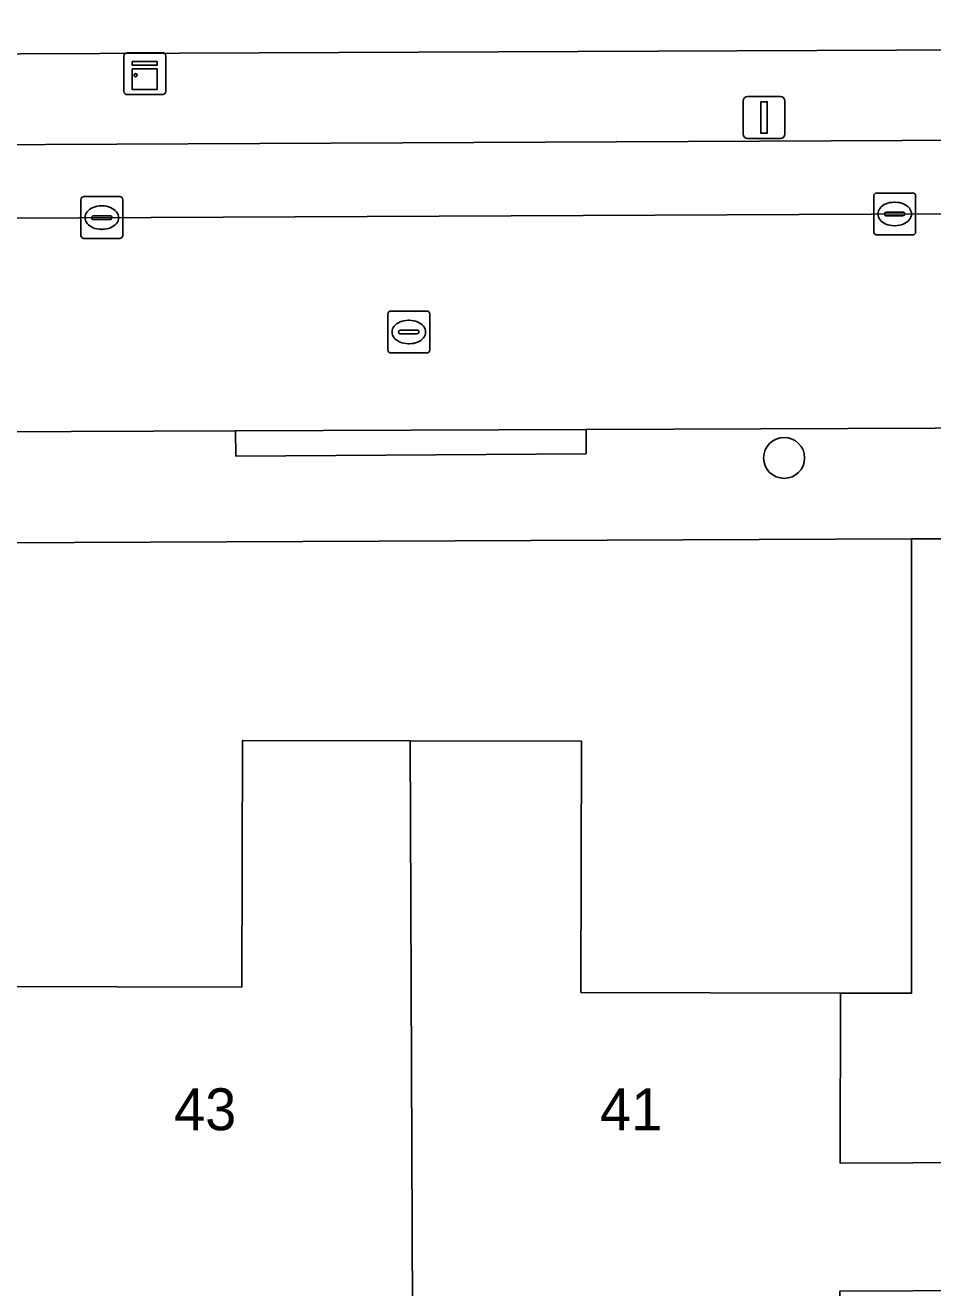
# Model space of a CAD drawing. Extents: x 157320 to 158835, y 386650 to 388491.
# Drawn here: x 157948.56 to 157970.22, y 387973.06 to 388003.19 of the extents above; entities that cross this region are included whole.
import ezdxf

# ---------------------------------------------------------------- set-up
doc = ezdxf.new("R2010")
doc.units = 0
for name, color, linetype in [('IMGEO_Boom', 7, 'Continuous'), ('IMGEO_Erf', 7, 'Continuous'), ('IMGEO_Kast', 7, 'Continuous'), ('IMGEO_Kolk', 7, 'Continuous'), ('IMGEO_Lichtmast', 7, 'Continuous'), ('IMGEO_Pand', 7, 'Continuous'), ('IMGEO_Pand_nummerreeks', 7, 'Continuous'), ('IMGEO_Parkeervlak_open', 7, 'Continuous'), ('IMGEO_Rijbaan_lokaal_open', 7, 'Continuous'), ('IMGEO_Rioolput', 7, 'Continuous'), ('IMGEO_Voetpad_open', 7, 'Continuous')]:
    doc.layers.add(name, color=color, linetype=linetype)

msp = doc.modelspace()

# ---------------------------------------------------------------- linework, layer by layer
at = {"layer": 'IMGEO_Boom'}
msp.add_circle((157966.673, 387992.863), 0.489, dxfattribs=at)
at = {"layer": 'IMGEO_Erf'}
for points in [[(157902.816, 388045.293), (157904.712, 388002.319), (157994.066, 388002.696), (157994.1, 388000.306), (157998.31, 388000.312), (158000, 388000.323), (158038.063, 388000.563), (158041.297, 388000.501), (158042.551, 388000.416), (158046.543, 388000.282), (158049.347, 388000.035), (158049.591, 388000)], [(157916.612, 387954.756), (157910.51, 387954.769), (157910.518, 387958.71), (157910.527, 387962.707), (157917.674, 387962.692), (157917.716, 387982.682), (157921.838, 387982.673), (157921.832, 387980.129), (157927.797, 387980.116), (157933.705, 387980.104), (157933.718, 387986.161), (157937.748, 387986.152), (157941.828, 387986.143), (157941.815, 387980.264), (157947.77, 387980.251), (157953.728, 387980.238), (157953.741, 387986.123), (157957.75, 387986.114), (157961.836, 387986.105), (157961.823, 387980.108), (157968.02, 387980.094), (157969.714, 387980.094), (157969.714, 387990.929), (157915.211, 387990.696)]]:
    msp.add_lwpolyline(points, dxfattribs=at)
at = {"layer": 'IMGEO_Kast'}
for p, q in [((157950.914, 388001.605), (157950.914, 388002.446)), ((157950.914, 388002.446), (157950.914, 388001.605)), ((157950.989, 388002.53), (157951.83, 388002.53)), ((157951.83, 388002.53), (157950.989, 388002.53)), ((157951.914, 388002.455), (157951.914, 388001.614)), ((157951.914, 388001.614), (157951.914, 388002.455)), ((157951.839, 388001.53), (157950.998, 388001.53)), ((157950.998, 388001.53), (157951.839, 388001.53))]:
    msp.add_line(p, q, dxfattribs=at)
for points in [[(157951.109, 388002.32), (157951.709, 388002.32), (157951.709, 388002.235), (157951.109, 388002.235), (157951.109, 388002.32)], [(157951.109, 388002.145), (157951.709, 388002.145), (157951.709, 388001.656), (157951.109, 388001.656), (157951.109, 388002.145)]]:
    msp.add_lwpolyline(points, dxfattribs=at)
msp.add_circle((157951.193, 388001.994), 0.0377, dxfattribs=at)
for centre, start, end in [((157950.992, 388002.452), 92.4484, 184.2845), ((157950.992, 388002.452), 92.4484, 184.2845), ((157951.836, 388002.452), 2.4484, 94.2845), ((157951.836, 388002.452), 2.4484, 94.2845), ((157950.992, 388001.608), 182.4484, 274.2845), ((157950.992, 388001.608), 182.4484, 274.2845), ((157951.836, 388001.608), 272.4484, 4.2845), ((157951.836, 388001.608), 272.4484, 4.2845)]:
    msp.add_arc(centre, 0.0779, start, end, dxfattribs=at)
at = {"layer": 'IMGEO_Kolk'}
for p, q in [((157949.961, 387999.096), (157950.813, 387999.096)), ((157968.811, 387998.257), (157968.811, 387999.109)), ((157968.886, 387999.183), (157969.738, 387999.183)), ((157969.812, 387999.109), (157969.812, 387998.257)), ((157949.886, 387998.17), (157949.886, 387999.022)), ((157950.374, 387998.876), (157950.399, 387998.876)), ((157950.887, 387999.022), (157950.887, 387998.17)), ((157969.299, 387998.963), (157969.324, 387998.963)), ((157950.145, 387998.59), (157950.145, 387998.602)), ((157950.583, 387998.553), (157950.185, 387998.553)), ((157950.188, 387998.639), (157950.586, 387998.639)), ((157950.629, 387998.602), (157950.629, 387998.59)), ((157969.07, 387998.677), (157969.07, 387998.689)), ((157969.508, 387998.64), (157969.11, 387998.64)), ((157969.113, 387998.726), (157969.511, 387998.726)), ((157969.554, 387998.689), (157969.554, 387998.677)), ((157950.397, 387998.316), (157950.372, 387998.316)), ((157969.738, 387998.183), (157968.886, 387998.183)), ((157969.322, 387998.403), (157969.297, 387998.403)), ((157950.813, 387998.096), (157949.961, 387998.096))]:
    msp.add_line(p, q, dxfattribs=at)
for points in [[(157949.961, 387999.096), (157950.813, 387999.096)], [(157968.811, 387998.257), (157968.811, 387999.109)], [(157968.886, 387999.183), (157969.738, 387999.183)], [(157969.812, 387999.109), (157969.812, 387998.257)], [(157949.886, 387998.17), (157949.886, 387999.022)], [(157950.887, 387999.022), (157950.887, 387998.17)], [(157969.738, 387998.183), (157968.886, 387998.183)], [(157950.813, 387998.096), (157949.961, 387998.096)]]:
    msp.add_lwpolyline(points, dxfattribs=at)
for centre, radius, start, end in [((157949.963, 387999.02), 0.0765, 91.552, 178.448), ((157949.963, 387999.02), 0.0765, 91.552, 178.448), ((157950.811, 387999.02), 0.0765, 1.552, 88.448), ((157950.811, 387999.02), 0.0765, 1.552, 88.448), ((157968.888, 387999.107), 0.0765, 91.552, 178.448), ((157968.888, 387999.107), 0.0765, 91.552, 178.448), ((157969.736, 387999.107), 0.0765, 1.552, 88.448), ((157969.736, 387999.107), 0.0765, 1.552, 88.448), ((157950.185, 387998.599), 0.0403, 85.8775, 175.7526), ((157950.182, 387998.589), 0.0366, 178.938, 274.7102), ((157950.586, 387998.596), 0.043, 264.8664, 352.4533), ((157950.59, 387998.601), 0.0386, 1.7309, 96.639), ((157969.11, 387998.686), 0.0403, 85.8775, 175.7526), ((157969.107, 387998.676), 0.0366, 178.938, 274.7102), ((157969.511, 387998.683), 0.043, 264.8664, 352.4533), ((157969.515, 387998.688), 0.0386, 1.7309, 96.639), ((157949.963, 387998.172), 0.0765, 181.552, 268.448), ((157949.963, 387998.172), 0.0765, 181.552, 268.448), ((157950.811, 387998.172), 0.0765, 271.552, 358.448), ((157950.811, 387998.172), 0.0765, 271.552, 358.448), ((157968.888, 387998.259), 0.0765, 181.552, 268.448), ((157968.888, 387998.259), 0.0765, 181.552, 268.448), ((157969.736, 387998.259), 0.0765, 271.552, 358.448), ((157969.736, 387998.259), 0.0765, 271.552, 358.448)]:
    msp.add_arc(centre, radius, start, end, dxfattribs=at)
for centre, major_axis, ratio, start_param, end_param in [((157950.373, 387998.596), (-0.387, 0.002), 0.722429, 4.712389, 7.853982), ((157950.398, 387998.596), (-0.39, 0.002), 0.717154, 1.570796, 4.712389), ((157969.298, 387998.683), (-0.387, 0.002), 0.722429, 4.712389, 7.853982), ((157969.323, 387998.683), (-0.39, 0.002), 0.717154, 1.570796, 4.712389)]:
    msp.add_ellipse(centre, major_axis=major_axis, ratio=ratio, start_param=start_param, end_param=end_param, dxfattribs=at)
at = {"layer": 'IMGEO_Lichtmast'}
for p, q in [((157965.798, 388001.485), (157966.588, 388001.485)), ((157966.588, 388001.485), (157965.798, 388001.485)), ((157965.698, 388000.585), (157965.698, 388001.385)), ((157965.698, 388001.385), (157965.698, 388000.585)), ((157966.688, 388001.385), (157966.688, 388000.585)), ((157966.688, 388000.585), (157966.688, 388001.385)), ((157966.588, 388000.485), (157965.798, 388000.485)), ((157965.798, 388000.485), (157966.588, 388000.485))]:
    msp.add_line(p, q, dxfattribs=at)
msp.add_lwpolyline([(157966.118, 388001.36), (157966.268, 388001.36), (157966.268, 388000.61), (157966.118, 388000.61), (157966.118, 388001.36)], dxfattribs=at)
for centre, start, end in [((157965.798, 388001.385), 90, 180), ((157965.798, 388001.385), 90, 180), ((157966.588, 388001.385), 0, 90), ((157966.588, 388001.385), 360, 90), ((157965.798, 388000.585), 180, 270), ((157965.798, 388000.585), 180, 270), ((157966.588, 388000.585), 270, 0), ((157966.588, 388000.585), 270, 0)]:
    msp.add_arc(centre, 0.1, start, end, dxfattribs=at)
at = {"layer": 'IMGEO_Pand'}
for points in [[(157957.75, 387986.114), (157953.741, 387986.123), (157953.728, 387980.238), (157947.77, 387980.251), (157947.8, 387972.199), (157953.292, 387972.187), (157953.273, 387963.036), (157949.798, 387963.044), (157949.789, 387958.86), (157957.86, 387958.89)], [(157971.499, 387972.996), (157971.483, 387976.052), (157968.011, 387976.034), (157968.02, 387980.094), (157961.823, 387980.108), (157961.836, 387986.105), (157957.75, 387986.114), (157957.86, 387958.89), (157965.379, 387958.93), (157965.388, 387963.074), (157961.853, 387963.081), (157961.873, 387972.267), (157968.003, 387972.254), (157968.005, 387972.978)]]:
    msp.add_lwpolyline(points, close=True, dxfattribs=at)
at = {"layer": 'IMGEO_Parkeervlak_open'}
for points in [[(157988.232, 388000.527), (157928.583, 388000.243)], [(157925.766, 387998.482), (157991.101, 387998.782)]]:
    msp.add_lwpolyline(points, dxfattribs=at)
at = {"layer": 'IMGEO_Rijbaan_lokaal_open'}
msp.add_lwpolyline([(158027.227, 387998.927), (158005.144, 387998.764), (158000, 387998.726), (157993.417, 387998.765), (157991.237, 387998.783), (157991.101, 387998.782), (157925.766, 387998.482), (157915.586, 387998.44), (157915.607, 387993.348), (157933.395, 387993.422), (157941.812, 387993.457), (157953.579, 387993.505), (157961.944, 387993.541), (157972.365, 387993.584), (157998.121, 387993.691), (158000, 387993.698), (158000.189, 387993.699), (158007.804, 387993.731), (158027.247, 387993.812)], close=True, dxfattribs=at)
at = {"layer": 'IMGEO_Rioolput'}
for p, q in [((157957.288, 387996.366), (157958.14, 387996.366)), ((157957.213, 387995.44), (157957.213, 387996.292)), ((157957.701, 387996.146), (157957.726, 387996.146)), ((157958.214, 387996.292), (157958.214, 387995.44)), ((157957.472, 387995.86), (157957.472, 387995.872)), ((157957.91, 387995.823), (157957.512, 387995.823)), ((157957.515, 387995.909), (157957.913, 387995.909)), ((157957.956, 387995.872), (157957.956, 387995.86)), ((157957.724, 387995.586), (157957.699, 387995.586)), ((157958.14, 387995.366), (157957.288, 387995.366))]:
    msp.add_line(p, q, dxfattribs=at)
for points in [[(157957.288, 387996.366), (157958.14, 387996.366)], [(157957.213, 387995.44), (157957.213, 387996.292)], [(157958.214, 387996.292), (157958.214, 387995.44)], [(157958.14, 387995.366), (157957.288, 387995.366)]]:
    msp.add_lwpolyline(points, dxfattribs=at)
for centre, radius, start, end in [((157957.29, 387996.29), 0.0765, 91.552, 178.448), ((157957.29, 387996.29), 0.0765, 91.552, 178.448), ((157958.138, 387996.29), 0.0765, 1.552, 88.448), ((157958.138, 387996.29), 0.0765, 1.552, 88.448), ((157957.512, 387995.869), 0.0403, 85.8775, 175.7526), ((157957.509, 387995.859), 0.0366, 178.938, 274.7102), ((157957.913, 387995.866), 0.043, 264.8664, 352.4533), ((157957.917, 387995.871), 0.0386, 1.7309, 96.639), ((157957.29, 387995.442), 0.0765, 181.552, 268.448), ((157957.29, 387995.442), 0.0765, 181.552, 268.448), ((157958.138, 387995.442), 0.0765, 271.552, 358.448), ((157958.138, 387995.442), 0.0765, 271.552, 358.448)]:
    msp.add_arc(centre, radius, start, end, dxfattribs=at)
for centre, major_axis, ratio, start_param, end_param in [((157957.7, 387995.866), (-0.387, 0.002), 0.722429, 4.712389, 7.853982), ((157957.725, 387995.866), (-0.39, 0.002), 0.717154, 1.570796, 4.712389)]:
    msp.add_ellipse(centre, major_axis=major_axis, ratio=ratio, start_param=start_param, end_param=end_param, dxfattribs=at)
at = {"layer": 'IMGEO_Voetpad_open'}
for points in [[(158049.591, 388000), (158049.347, 388000.035), (158046.543, 388000.282), (158042.551, 388000.416), (158041.297, 388000.501), (158038.063, 388000.563), (158000, 388000.323), (157998.31, 388000.312), (157994.1, 388000.306), (157994.066, 388002.696), (157904.712, 388002.319), (157904.8, 387999.981)], [(157928.583, 388000.243), (157988.232, 388000.527)], [(157972.365, 387993.584), (157961.944, 387993.541), (157961.947, 387992.961), (157953.582, 387992.908), (157953.579, 387993.505), (157941.812, 387993.457), (157941.815, 387992.86), (157933.399, 387992.807), (157933.395, 387993.422), (157915.607, 387993.348)], [(157909.457, 387990.583), (157915.211, 387990.696), (157969.714, 387990.929), (157971.083, 387990.935), (157971.069, 387990.694), (157971.402, 387990.696), (157999.443, 387990.856), (158002.197, 387990.663), (158000.193, 387992.659)]]:
    msp.add_lwpolyline(points, dxfattribs=at)
for points in [[(157961.944, 387993.541), (157953.579, 387993.505), (157953.582, 387992.908), (157961.947, 387992.961)], [(157971.429, 387983.63), (157971.402, 387988.629), (157971.402, 387990.696), (157971.069, 387990.694), (157971.083, 387990.935), (157969.714, 387990.929), (157969.714, 387980.094), (157968.02, 387980.094), (157968.011, 387976.034), (157971.483, 387976.052), (157971.482, 387976.294), (157971.48, 387976.614), (157971.71, 387976.615), (157971.675, 387980.53), (157971.445, 387980.529)]]:
    msp.add_lwpolyline(points, close=True, dxfattribs=at)

# ---------------------------------------------------------------- texts
at = {"layer": 'IMGEO_Pand_nummerreeks'}
for s, rotation, p in [('43', 359.968, (157952.109, 387976.822)), ('41', 359.9656, (157962.277, 387976.818))]:
    msp.add_text(s, height=1, rotation=rotation, dxfattribs=at).set_placement(p)

doc.saveas('drawing.dxf')
